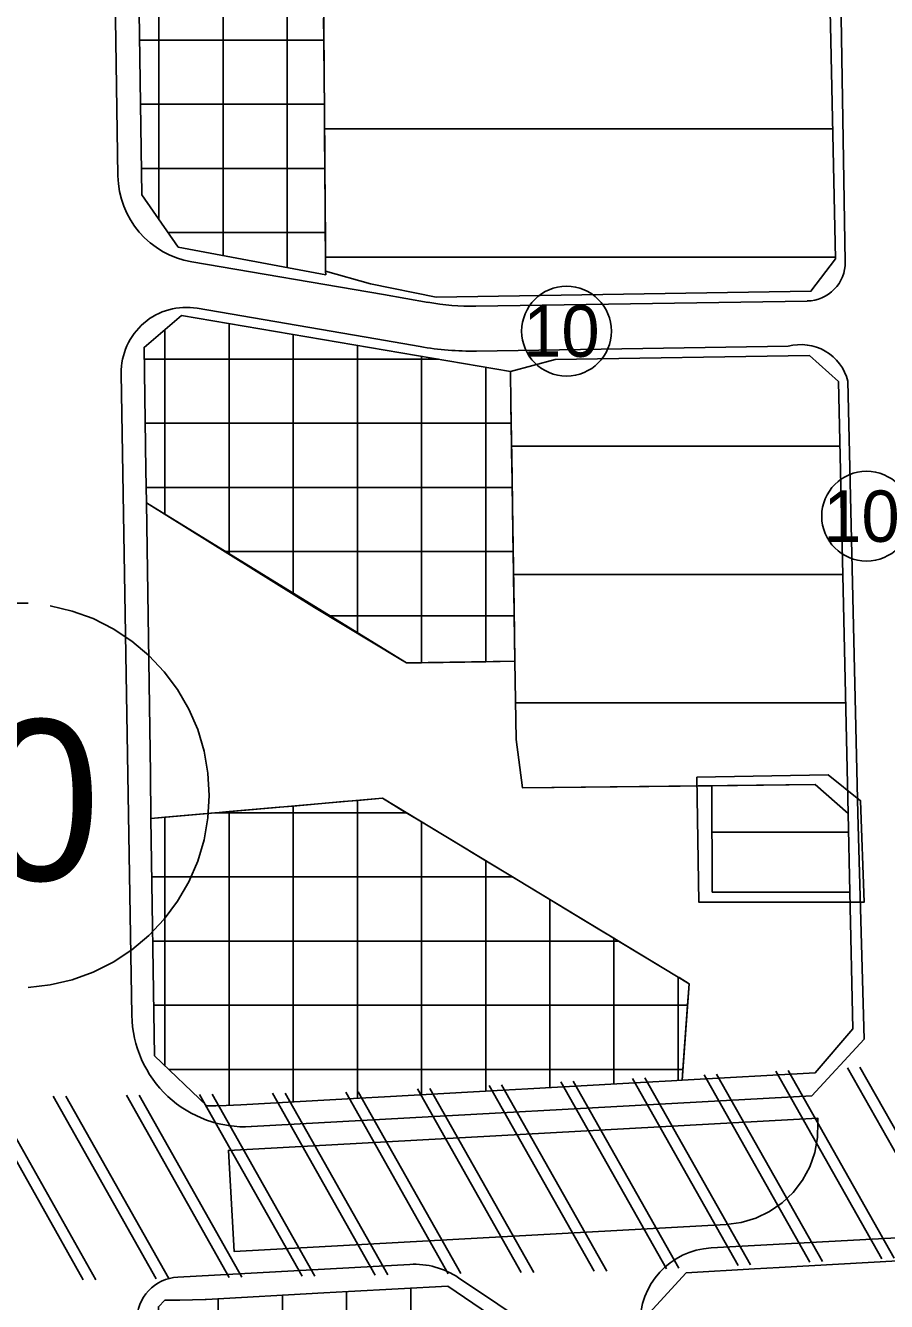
# Model space of a CAD drawing. Extents: x 427903 to 430077, y 4477233 to 4480385.
# Drawn here: x 429512.2 to 429646.4, y 4478159.8 to 4478358.7 of the extents above; entities that cross this region are included whole.
import ezdxf

# ---------------------------------------------------------------- set-up
doc = ezdxf.new("R2010")
doc.units = 0
for name, color, linetype in [('KALDIRIM', 7, 'Continuous'), ('KD_DAIRE', 7, 'Continuous'), ('KD_YGEN', 7, 'Continuous'), ('PL_AYA_PARK_DINLENME', 7, 'Continuous'), ('PL_K_BHA', 7, 'Continuous'), ('PL_K_TALI_IS_MRK', 7, 'Continuous'), ('PL_KON_ONE_150', 7, 'Continuous'), ('SN_BMK Değişiklik', 7, 'Continuous'), ('TR_AZYOGUNKONUT', 7, 'Continuous'), ('TR_JEOYASAK', 7, 'Continuous'), ('TR_TALIISMERK', 7, 'Continuous')]:
    doc.layers.add(name, color=color, linetype=linetype)

msp = doc.modelspace()

# ---------------------------------------------------------------- linework, layer by layer
at = {"layer": 'KALDIRIM'}
for p, q in [((429523.14, 4478545.81), (429526.61, 4478335.26)), ((429639.06, 4478378.56), (429639.97, 4478321.84)), ((429538.11, 4478321.86), (429568.02, 4478316.78)), ((429568.02, 4478316.78), (429574.94, 4478315.54)), ((429582.39, 4478314.94), (429634.07, 4478315.75)), ((429538.96, 4478314.62), (429566.82, 4478309.88)), ((429566.82, 4478309.88), (429573.71, 4478308.65)), ((429582.5, 4478307.95), (429631.08, 4478308.7)), ((429527.12, 4478304.45), (429528.77, 4478204.44)), ((429641.93, 4478235.89), (429640.41, 4478303.26)), ((429642.95, 4478200.73), (429641.93, 4478235.89)), ((429642.95, 4478200.73), (429634.8, 4478191.87)), ((429547.4, 4478187.09), (429634.8, 4478191.87)), ((429619.07, 4478168.19), (429681.94, 4478171.62)), ((429535.95, 4478163.64), (429572.11, 4478165.62)), ((429579.71, 4478163.54), (429599.29, 4478150.44))]:
    msp.add_line(p, q, dxfattribs=at)
for centre, radius, start, end in [((429540.42, 4478335.48), 13.82, 180.945, 260.3456), ((429633.97, 4478321.75), 6, 270.8901, 0.9195), ((429581.78, 4478354.03), 39.09, 259.9102, 270.8901), ((429537.26, 4478304.62), 10.14, 80.3456, 180.945), ((429581.78, 4478354.03), 46.09, 259.9102, 270.8901), ((429633.05, 4478301.36), 7.6, 14.4762, 105.0409), ((429546.43, 4478204.73), 17.67, 180.945, 273.1327), ((429619.71, 4478156.48), 11.72, 93.1277, 181.9818), ((429572.79, 4478153.2), 12.44, 56.2261, 93.1277), ((429536.32, 4478156.89), 6.77, 93.1277, 180.945)]:
    msp.add_arc(centre, radius, start, end, dxfattribs=at)
at = {"layer": 'KD_DAIRE'}
for p, q in [((429512.59, 4478268.65), (429509.1, 4478268.65)), ((429519.45, 4478267.44), (429516.05, 4478268.24)), ((429519.45, 4478267.44), (429516.05, 4478268.24)), ((429522.73, 4478266.25), (429519.45, 4478267.44)), ((429522.73, 4478266.25), (429519.45, 4478267.44)), ((429525.84, 4478264.68), (429522.73, 4478266.25)), ((429525.84, 4478264.68), (429522.73, 4478266.25)), ((429528.76, 4478262.76), (429525.84, 4478264.68)), ((429528.76, 4478262.76), (429525.84, 4478264.68)), ((429531.43, 4478260.52), (429528.76, 4478262.76)), ((429531.43, 4478260.52), (429528.76, 4478262.76)), ((429533.83, 4478257.98), (429531.43, 4478260.52)), ((429533.83, 4478257.98), (429531.43, 4478260.52)), ((429535.91, 4478255.19), (429533.83, 4478257.98)), ((429535.91, 4478255.19), (429533.83, 4478257.98)), ((429537.65, 4478252.16), (429535.91, 4478255.19)), ((429537.65, 4478252.16), (429535.91, 4478255.19)), ((429539.04, 4478248.96), (429537.65, 4478252.16)), ((429539.04, 4478248.96), (429537.65, 4478252.16)), ((429540.04, 4478245.62), (429539.04, 4478248.96)), ((429540.04, 4478245.62), (429539.04, 4478248.96)), ((429540.64, 4478242.18), (429540.04, 4478245.62)), ((429540.64, 4478242.18), (429540.04, 4478245.62)), ((429540.84, 4478238.7), (429540.64, 4478242.18)), ((429540.84, 4478238.7), (429540.64, 4478242.18)), ((429540.64, 4478235.22), (429540.84, 4478238.7)), ((429540.64, 4478235.22), (429540.84, 4478238.7)), ((429540.84, 4478238.7), (429540.84, 4478238.7)), ((429540.84, 4478238.7), (429540.84, 4478238.7)), ((429540.04, 4478231.78), (429540.64, 4478235.22)), ((429540.04, 4478231.78), (429540.64, 4478235.22)), ((429539.04, 4478228.44), (429540.04, 4478231.78)), ((429539.04, 4478228.44), (429540.04, 4478231.78)), ((429537.65, 4478225.24), (429539.04, 4478228.44)), ((429537.65, 4478225.24), (429539.04, 4478228.44)), ((429535.91, 4478222.22), (429537.65, 4478225.24)), ((429535.91, 4478222.22), (429537.65, 4478225.24)), ((429533.83, 4478219.42), (429535.91, 4478222.22)), ((429533.83, 4478219.42), (429535.91, 4478222.22)), ((429531.43, 4478216.88), (429533.83, 4478219.42)), ((429531.43, 4478216.88), (429533.83, 4478219.42)), ((429528.76, 4478214.64), (429531.43, 4478216.88)), ((429528.76, 4478214.64), (429531.43, 4478216.88)), ((429525.84, 4478212.72), (429528.76, 4478214.64)), ((429525.84, 4478212.72), (429528.76, 4478214.64)), ((429522.73, 4478211.15), (429525.84, 4478212.72)), ((429522.73, 4478211.15), (429525.84, 4478212.72)), ((429516.05, 4478209.16), (429519.45, 4478209.96)), ((429516.05, 4478209.16), (429519.45, 4478209.96)), ((429519.45, 4478209.96), (429522.73, 4478211.15)), ((429519.45, 4478209.96), (429522.73, 4478211.15)), ((429512.59, 4478208.75), (429516.05, 4478209.16)), ((429512.59, 4478208.75), (429516.05, 4478209.16))]:
    msp.add_line(p, q, dxfattribs=at)
at = {"layer": 'KD_YGEN'}
for centre in [(429596.54, 4478311.05), (429643.31, 4478282.22)]:
    msp.add_circle(centre, 7, dxfattribs=at)
at = {"layer": 'PL_AYA_PARK_DINLENME'}
for points in [[(429619.2, 4478240.22), (429589.65, 4478239.9), (429588.68, 4478247.42), (429588.49, 4478259.61), (429583.93, 4478259.54), (429580.68, 4478259.49), (429573.93, 4478259.38), (429571.6, 4478259.35), (429570.68, 4478259.9), (429557.26, 4478268.01), (429531.04, 4478284.32), (429531.67, 4478242.14), (429531.72, 4478235.12), (429533.93, 4478235.31), (429541.72, 4478235.99), (429541.89, 4478236), (429543.93, 4478236.18), (429551.72, 4478236.86), (429553.93, 4478237.05), (429561.72, 4478237.73), (429563.93, 4478237.92), (429567.83, 4478238.26), (429571.56, 4478236), (429571.72, 4478235.91), (429573.93, 4478234.57), (429580.98, 4478230.31), (429581.72, 4478229.86), (429583.93, 4478228.52), (429588.11, 4478226), (429591.72, 4478223.82), (429593.93, 4478222.48), (429597.53, 4478220.31), (429601.72, 4478217.78), (429603.93, 4478216.44), (429604.66, 4478216), (429611.72, 4478211.73), (429613.93, 4478210.4), (429614.07, 4478210.31), (429615.65, 4478209.36), (429615.41, 4478206), (429615, 4478200.31), (429614.69, 4478196), (429614.57, 4478194.34), (429635.3, 4478195.49), (429641.18, 4478202.33), (429640.7, 4478223.64), (429619.25, 4478223.64), (429619.2, 4478240.22)], [(429633.32, 4478178.73), (429634.45, 4478180.82), (429635.24, 4478183.06), (429635.67, 4478185.4), (429635.73, 4478187.78), (429635.69, 4478188.42), (429543.84, 4478183.39), (429544.7, 4478167.63), (429621.42, 4478171.82), (429623.77, 4478172.13)], [(429630.16, 4478175.2), (429630.16, 4478175.2), (429631.88, 4478176.84), (429633.32, 4478178.73)], [(429623.78, 4478172.14), (429626.05, 4478172.82), (429628.2, 4478173.84)], [(429628.2, 4478173.84), (429630.15, 4478175.19)]]:
    msp.add_lwpolyline(points, dxfattribs=at)
for start, end in [(327.1203, 327.133), (300.1189, 300.1317), (309.1185, 309.1287), (282.1239, 282.1319)]:
    msp.add_arc((429620.59, 4478186.95), 15.16, start, end, dxfattribs=at)
at = {"layer": 'PL_K_BHA'}
for points in [[(429648.2, 4478166.16), (429629.7, 4478165.13)], [(429629.7, 4478165.13), (429625.82, 4478164.92), (429615.21, 4478164.33), (429609.43, 4478158), (429613.07, 4478052.63), (429613.67, 4478042.5), (429614.75, 4478032.41), (429617.98, 4478007.92), (429586.8, 4478005.3), (429574.31, 4478005.28), (429535.21, 4478005.19), (429535.49, 4477986.02), (429535.78, 4477950.49), (429536.07, 4477914.96), (429536.67, 4477906.99), (429566.82, 4477886.2), (429587.76, 4477905.21), (429665.01, 4477967.46)]]:
    msp.add_lwpolyline(points, dxfattribs=at)
at = {"layer": 'PL_K_TALI_IS_MRK'}
for points in [[(429557.63, 4478560.93), (429526.17, 4478544.03), (429527.48, 4478491.01), (429527.74, 4478471.54), (429528.51, 4478453.88), (429528.71, 4478430.59), (429529.2, 4478407.96), (429529.69, 4478375), (429530.33, 4478332.3), (429536.01, 4478324.14), (429558.99, 4478319.83), (429558.98, 4478320.4), (429558.91, 4478329.72), (429558.84, 4478338.21), (429558.32, 4478404.8), (429557.8, 4478411.79), (429557.8, 4478411.99), (429557.8, 4478412.02), (429557.69, 4478419.2), (429557.66, 4478478.12), (429557.63, 4478491.55), (429557.63, 4478532.43), (429557.63, 4478533.79), (429557.63, 4478560.93)], [(429588.11, 4478283.86), (429588.04, 4478288.42), (429587.86, 4478299.86), (429587.79, 4478304.79), (429536.51, 4478313.51), (429530.68, 4478308.52), (429530.97, 4478289.42), (429531.04, 4478284.32), (429571.6, 4478259.35), (429588.49, 4478259.61), (429588.36, 4478267.86), (429588.11, 4478283.86)], [(429545.76, 4478190.51), (429564.26, 4478191.54), (429568.14, 4478191.75), (429586.64, 4478192.78), (429590.51, 4478193), (429609.01, 4478194.03), (429612.89, 4478194.24), (429614.57, 4478194.34), (429615.65, 4478209.36), (429567.83, 4478238.26), (429531.72, 4478235.12), (429532.32, 4478198.14), (429540.45, 4478190.31), (429541.86, 4478190.34), (429543.46, 4478190.38), (429545.76, 4478190.51)], [(429600.98, 4478112.91), (429600.74, 4478119.91), (429599.79, 4478147.42), (429578.03, 4478162.25), (429562.57, 4478161.39), (429558.69, 4478161.18), (429540.35, 4478160.16), (429540.19, 4478160.15)], [(429540.19, 4478160.15), (429536.24, 4478160.07), (429535.25, 4478160.05), (429533.9, 4478160.03), (429532.91, 4478159.01), (429533.65, 4478109.86)]]:
    msp.add_lwpolyline(points, dxfattribs=at)
at = {"layer": 'PL_KON_ONE_150'}
for points in [[(429558.67, 4478359.83), (429558.7, 4478356.4), (429558.75, 4478349.83), (429558.75, 4478349.83), (429558.75, 4478349.83), (429558.78, 4478346.4), (429558.83, 4478339.83), (429558.84, 4478338.21), (429558.86, 4478336.4), (429558.91, 4478329.83), (429558.91, 4478329.72), (429558.94, 4478326.4), (429558.98, 4478320.4), (429566, 4478318.41), (429566, 4478318.41), (429576.2, 4478316.35), (429634.63, 4478317.26), (429638.48, 4478322.33), (429637.72, 4478356.27), (429637.56, 4478363.27)], [(429587.86, 4478299.86), (429587.87, 4478299.35), (429587.91, 4478296.7), (429588.03, 4478289.35), (429588.04, 4478288.42), (429588.07, 4478286.7), (429588.11, 4478283.86), (429588.18, 4478279.35), (429588.22, 4478276.7), (429588.34, 4478269.35), (429588.36, 4478267.86), (429588.38, 4478266.7), (429588.49, 4478259.61), (429588.68, 4478247.42), (429589.65, 4478239.9), (429635.31, 4478240.39), (429640.43, 4478235.86), (429640.06, 4478252.13), (429638.91, 4478303.23), (429634.43, 4478307.25), (429594.76, 4478306.63), (429587.79, 4478304.79), (429587.86, 4478299.86)]]:
    msp.add_lwpolyline(points, dxfattribs=at)
msp.add_lwpolyline([(429640.43, 4478235.86), (429635.31, 4478240.39), (429619.2, 4478240.22), (429619.25, 4478223.64), (429640.7, 4478223.64)], close=True, dxfattribs=at)
at = {"layer": 'SN_BMK Değişiklik'}
msp.add_lwpolyline([(429616.85, 4478241.57), (429637.31, 4478241.9), (429642.38, 4478237.88), (429642.93, 4478222.05), (429617.18, 4478222.05), (429616.85, 4478241.57)], dxfattribs=at)
at = {"layer": 'TR_AZYOGUNKONUT'}
for p, q in [((429558.81, 4478342.6), (429638.03, 4478342.6)), ((429558.97, 4478322.6), (429638.47, 4478322.6)), ((429587.97, 4478293.15), (429639.14, 4478293.15)), ((429588.28, 4478273.15), (429639.59, 4478273.15)), ((429588.59, 4478253.15), (429640.04, 4478253.15)), ((429619.22, 4478232.97), (429640.49, 4478232.97))]:
    msp.add_line(p, q, dxfattribs=at)
at = {"layer": 'TR_JEOYASAK'}
for p, q in [((429645.67, 4478166.5), (429629.17, 4478195.72)), ((429647.61, 4478166.59), (429631.1, 4478195.81)), ((429656.86, 4478167.02), (429640.34, 4478196.27)), ((429658.8, 4478167.11), (429642.27, 4478196.36)), ((429612.1, 4478164.94), (429595.65, 4478194.06)), ((429614.04, 4478165.03), (429597.58, 4478194.16)), ((429623.29, 4478165.46), (429606.82, 4478194.61)), ((429625.23, 4478165.55), (429608.76, 4478194.71)), ((429634.48, 4478165.98), (429617.99, 4478195.16)), ((429636.42, 4478166.07), (429619.93, 4478195.26)), ((429532.58, 4478163.38), (429516.53, 4478191.81)), ((429534.56, 4478163.41), (429518.5, 4478191.84)), ((429543.96, 4478163.57), (429527.92, 4478191.97)), ((429545.93, 4478163.61), (429529.9, 4478191.99)), ((429555.34, 4478163.77), (429539.32, 4478192.12)), ((429557.31, 4478163.8), (429541.29, 4478192.15)), ((429566.71, 4478163.96), (429550.71, 4478192.28)), ((429568.68, 4478163.99), (429552.69, 4478192.31)), ((429578.09, 4478164.15), (429562.11, 4478192.44)), ((429580.06, 4478164.19), (429564.06, 4478192.5)), ((429589.46, 4478164.35), (429573.3, 4478192.96)), ((429591.43, 4478164.38), (429575.24, 4478193.05)), ((429600.84, 4478164.54), (429584.47, 4478193.51)), ((429602.81, 4478164.57), (429586.41, 4478193.6)), ((429521.21, 4478163.19), (429505.13, 4478191.65)), ((429523.18, 4478163.22), (429507.1, 4478191.68))]:
    msp.add_line(p, q, dxfattribs=at)
at = {"layer": 'TR_TALIISMERK'}
for p, q in [((429553, 4478320.95), (429553, 4478558.45)), ((429543, 4478322.83), (429543, 4478553.07)), ((429533, 4478328.46), (429533, 4478547.7)), ((429529.97, 4478356.4), (429558.7, 4478356.4)), ((429530.12, 4478346.4), (429558.78, 4478346.4)), ((429530.26, 4478336.4), (429558.86, 4478336.4)), ((429534.43, 4478326.4), (429558.94, 4478326.4)), ((429533.93, 4478282.54), (429533.93, 4478311.31)), ((429543.93, 4478276.38), (429543.93, 4478312.25)), ((429553.93, 4478270.22), (429553.93, 4478310.55)), ((429563.93, 4478264.07), (429563.93, 4478308.85)), ((429573.93, 4478259.38), (429573.93, 4478307.15)), ((429530.71, 4478306.7), (429576.57, 4478306.7)), ((429583.93, 4478259.54), (429583.93, 4478305.45)), ((429530.86, 4478296.7), (429587.91, 4478296.7)), ((429531.01, 4478286.7), (429588.07, 4478286.7)), ((429543.42, 4478276.7), (429588.22, 4478276.7)), ((429559.66, 4478266.7), (429588.38, 4478266.7)), ((429563.93, 4478191.52), (429563.93, 4478237.92)), ((429541.89, 4478236), (429571.56, 4478236)), ((429543.93, 4478190.4), (429543.93, 4478236.18)), ((429553.93, 4478190.96), (429553.93, 4478237.05)), ((429533.93, 4478196.58), (429533.93, 4478235.31)), ((429573.93, 4478192.07), (429573.93, 4478234.57)), ((429583.93, 4478192.63), (429583.93, 4478228.52)), ((429531.87, 4478226), (429588.11, 4478226)), ((429593.93, 4478193.19), (429593.93, 4478222.48)), ((429532.03, 4478216), (429604.66, 4478216)), ((429603.93, 4478193.74), (429603.93, 4478216.44)), ((429613.93, 4478194.3), (429613.93, 4478210.4)), ((429532.19, 4478206), (429615.41, 4478206)), ((429534.54, 4478196), (429614.69, 4478196)), ((429572.25, 4478072.57), (429572.25, 4478161.93)), ((429542.25, 4478015.21), (429542.25, 4478160.26)), ((429552.25, 4478015.23), (429552.25, 4478160.82)), ((429562.25, 4478072.11), (429562.25, 4478161.38))]:
    msp.add_line(p, q, dxfattribs=at)

# ---------------------------------------------------------------- texts
at = {"layer": 'KD_YGEN'}
for s, height, p in [('10', 8, (429589.79, 4478307.05)), ('10', 8, (429636.56, 4478278.22)), ('40', 25, (429486.68, 4478225.48))]:
    msp.add_text(s, height=height, dxfattribs=at).set_placement(p)

doc.saveas('drawing.dxf')
